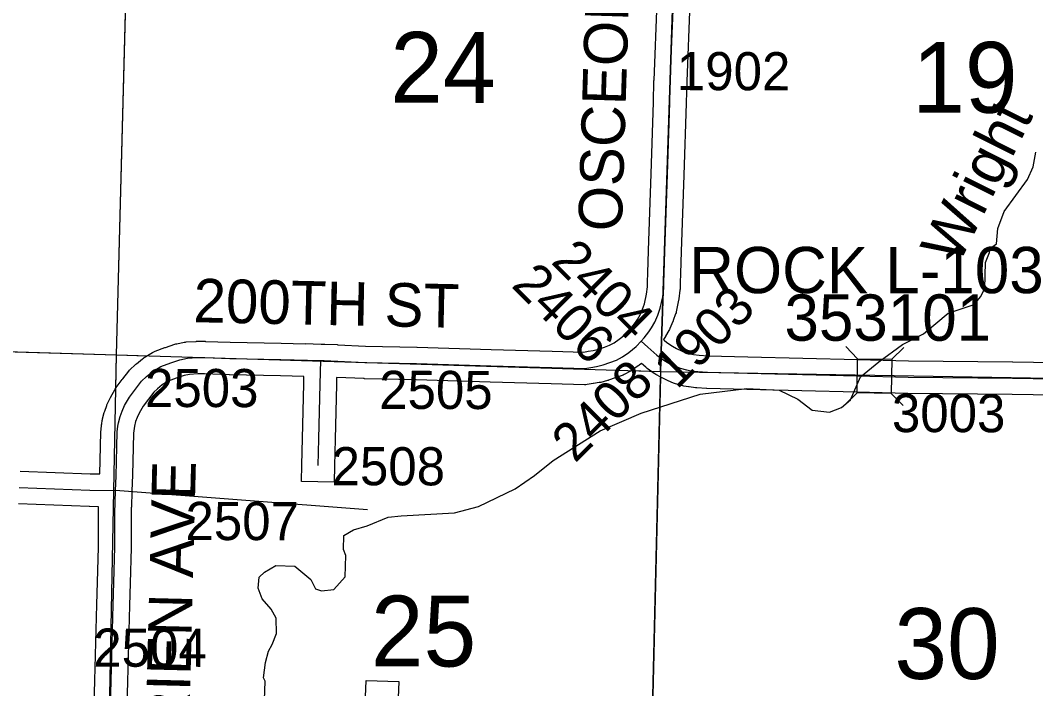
# Model space of a CAD drawing. Extents: x -157.2 to -99.3, y 12.2 to 46.2.
# Drawn here: x -118.065 to -116.201, y 29.552 to 30.779 of the extents above; entities that cross this region are included whole.
import ezdxf

# ---------------------------------------------------------------- set-up
doc = ezdxf.new("R2010")
doc.units = 0
for name, color, linetype in [('tdCoHydroRiver', 7, 'Continuous'), ('tdCoHydroTxtLg', 7, 'Continuous'), ('tdCoSecRdNmbr', 7, 'Continuous'), ('tdCoSecRdTxt', 7, 'Continuous'), ('tdCoSecRteBand', 7, 'Continuous'), ('tdCoSecRteCL', 7, 'Continuous'), ('tdCoSectLine', 7, 'Continuous'), ('tdCoSectLinePart', 7, 'Continuous'), ('tdCoSectNmbr', 7, 'Continuous'), ('tdCoStrucSec', 7, 'Continuous'), ('tdCoStrucSecCoName', 7, 'Continuous'), ('tdCoStrucSecFHWANum', 7, 'Continuous'), ('tdCoSurfConc', 7, 'Continuous'), ('tdCoSurfGravel', 7, 'Continuous'), ('tdCoSurfLNO', 7, 'Continuous'), ('tdCoTwpBndry', 7, 'Continuous'), ('tdCoTwpBndryShd', 7, 'Continuous')]:
    doc.layers.add(name, color=color, linetype=linetype)

msp = doc.modelspace()

# ---------------------------------------------------------------- linework, layer by layer
at = {"layer": 'tdCoHydroRiver'}
for points in [[(-117.5958, 29.7785), (-117.5611, 29.7776), (-117.5318, 29.7531), (-117.5229, 29.7355), (-117.5119, 29.732), (-117.4897, 29.7346), (-117.4686, 29.7577), (-117.4675, 29.7971), (-117.4719, 29.8082), (-117.4713, 29.8335), (-117.4536, 29.844), (-117.4282, 29.8512), (-117.3899, 29.8675), (-117.3661, 29.87), (-117.2681, 29.8753), (-117.2237, 29.8867), (-117.1565, 29.9195), (-117.1211, 29.9438), (-117.0872, 29.9713), (-117.0005, 30.0257), (-116.9255, 30.0584), (-116.8172, 30.0933), (-116.7317, 30.1036), (-116.6719, 30.1004), (-116.6376, 30.0837), (-116.6113, 30.064), (-116.5799, 30.06), (-116.5575, 30.0689), (-116.5414, 30.0826), (-116.5229, 30.1247), (-116.489, 30.1522), (-116.4455, 30.1841), (-116.4071, 30.2036), (-116.3619, 30.2418), (-116.3141, 30.2579), (-116.3027, 30.2718), (-116.2944, 30.2873), (-116.2931, 30.3346), (-116.2863, 30.3534), (-116.2861, 30.3597), (-116.2732, 30.3688), (-116.2709, 30.3971), (-116.259, 30.4283), (-116.2163, 30.4871), (-116.2062, 30.5105), (-116.2008, 30.5372)], [(-117.6168, 29.5313), (-117.6158, 29.566), (-117.6188, 29.5724), (-117.6149, 29.6007), (-117.6096, 29.6211), (-117.603, 29.6335), (-117.5945, 29.6538), (-117.5953, 29.6822), (-117.6043, 29.6983), (-117.6212, 29.7177), (-117.6285, 29.7368), (-117.6264, 29.7572), (-117.6167, 29.7664), (-117.5958, 29.7785)]]:
    msp.add_lwpolyline(points, dxfattribs=at)
at = {"layer": 'tdCoSecRteBand'}
for points in [[(-117.919, 29.9466), (-117.9179, 29.9969), (-117.9179, 29.9969), (-117.9179, 29.997), (-117.9171, 30.0246), (-117.9171, 30.026), (-117.9169, 30.0273), (-117.9157, 30.0377), (-117.9156, 30.0383), (-117.9155, 30.0389), (-117.9146, 30.045), (-117.9143, 30.0464), (-117.914, 30.0477), (-117.911, 30.0593), (-117.9107, 30.0608), (-117.9101, 30.0622), (-117.9064, 30.0723), (-117.906, 30.0735), (-117.9055, 30.0746), (-117.9008, 30.0847), (-117.9002, 30.086), (-117.8995, 30.0872), (-117.8907, 30.1025), (-117.8898, 30.1039), (-117.8889, 30.1052), (-117.8778, 30.1203), (-117.8774, 30.1207), (-117.8771, 30.1211), (-117.8658, 30.1354), (-117.8646, 30.1369), (-117.8632, 30.1383), (-117.8541, 30.1471), (-117.8531, 30.1481), (-117.8519, 30.149), (-117.8406, 30.1581), (-117.8391, 30.1594), (-117.8374, 30.1604), (-117.8223, 30.1695), (-117.8199, 30.171), (-117.8173, 30.172), (-117.7995, 30.1786), (-117.799, 30.1788), (-117.7985, 30.179), (-117.7815, 30.1847), (-117.7797, 30.1853), (-117.7778, 30.1857), (-117.764, 30.1884), (-117.7621, 30.1887), (-117.7603, 30.1889), (-117.7425, 30.1901), (-117.7415, 30.1902), (-117.7404, 30.1902), (-117.7264, 30.1902), (-117.7258, 30.1902), (-117.7252, 30.1901), (-117.6797, 30.1884), (-117.5862, 30.1867), (-117.5861, 30.1867), (-117.586, 30.1867), (-117.5423, 30.1856), (-117.5423, 30.1859), (-117.5125, 30.1849), (-117.5064, 30.1847), (-117.5061, 30.1847), (-117.4826, 30.1841), (-117.4826, 30.1839), (-117.4823, 30.1839), (-117.4824, 30.1837), (-117.4317, 30.1815), (-117.337, 30.1793), (-117.3369, 30.1793), (-117.3368, 30.1793), (-117.2007, 30.1753), (-117.2007, 30.1753), (-117.2007, 30.1753), (-117.0888, 30.1719), (-117.0309, 30.1705), (-117.0226, 30.1718), (-117.0135, 30.1733), (-117.0036, 30.1758), (-116.993, 30.1795), (-116.9834, 30.1831), (-116.9749, 30.1876), (-116.9656, 30.1939), (-116.9555, 30.202), (-116.9474, 30.2108), (-116.9425, 30.2162), (-116.9356, 30.2246), (-116.9321, 30.2304), (-116.9271, 30.2388), (-116.9228, 30.2489), (-116.9193, 30.2588), (-116.9155, 30.2768), (-116.9139, 30.2901), (-116.9137, 30.2989), (-116.9132, 30.316), (-116.9122, 30.3565), (-116.9122, 30.3567), (-116.9122, 30.3569), (-116.9068, 30.4973), (-116.9026, 30.6292), (-116.9019, 30.6685), (-116.9019, 30.6688), (-116.9018, 30.6692), (-116.8959, 30.8135)], [(-116.836, 30.8112), (-116.8419, 30.667), (-116.8426, 30.6279), (-116.8426, 30.6277), (-116.8426, 30.6275), (-116.8468, 30.4953), (-116.8468, 30.4952), (-116.8468, 30.4951), (-116.8522, 30.3548), (-116.8532, 30.3145), (-116.8532, 30.3145), (-116.8532, 30.3145), (-116.8537, 30.2973), (-116.854, 30.2871), (-116.854, 30.2857), (-116.8542, 30.2842), (-116.8562, 30.2682), (-116.8563, 30.267), (-116.8566, 30.2657), (-116.861, 30.2445), (-116.8614, 30.2426), (-116.8621, 30.2407), (-116.8665, 30.2281), (-116.8668, 30.2272), (-116.8672, 30.2264), (-116.8726, 30.2136), (-116.8734, 30.2117), (-116.8745, 30.2099), (-116.8806, 30.1996), (-116.8807, 30.1994), (-116.8808, 30.1992), (-116.8842, 30.1937), (-116.8829, 30.1925), (-116.8829, 30.1925), (-116.8781, 30.1882), (-116.8679, 30.181), (-116.8608, 30.177), (-116.8514, 30.1727), (-116.8437, 30.1693), (-116.8354, 30.1669), (-116.8291, 30.1658), (-116.819, 30.1645), (-116.8027, 30.1636), (-116.7297, 30.1619), (-116.7297, 30.1619), (-116.7296, 30.1619), (-116.5279, 30.1567), (-116.435, 30.1545), (-116.2436, 30.1526), (-116.2435, 30.1526), (-116.2434, 30.1526), (-116.1288, 30.1508)], [(-116.1296, 30.0908), (-116.2442, 30.0926), (-116.4358, 30.0945), (-116.436, 30.0945), (-116.4362, 30.0945), (-116.5294, 30.0968), (-116.5294, 30.0968), (-116.5295, 30.0968), (-116.7312, 30.1019), (-116.8046, 30.1037), (-116.8051, 30.1037), (-116.8056, 30.1037), (-116.8233, 30.1047), (-116.8244, 30.1047), (-116.8254, 30.1049), (-116.8372, 30.1064), (-116.8379, 30.1064), (-116.8386, 30.1066), (-116.8472, 30.108), (-116.8489, 30.1083), (-116.8505, 30.1088), (-116.8624, 30.1123), (-116.8642, 30.1128), (-116.866, 30.1136), (-116.8756, 30.1177), (-116.8758, 30.1178), (-116.876, 30.1179), (-116.8868, 30.1229), (-116.888, 30.1234), (-116.8892, 30.1241), (-116.8988, 30.1295), (-116.9002, 30.1302), (-116.9014, 30.1312), (-116.9143, 30.1403), (-116.9156, 30.1413), (-116.9169, 30.1424), (-116.925, 30.1496), (-116.9291, 30.1463), (-116.93, 30.1456), (-116.9309, 30.145), (-116.9425, 30.1371), (-116.9439, 30.1362), (-116.9453, 30.1354), (-116.9569, 30.1292), (-116.9586, 30.1283), (-116.9605, 30.1276), (-116.9723, 30.1232), (-116.9727, 30.1231), (-116.973, 30.1229), (-116.9851, 30.1187), (-116.9862, 30.1184), (-116.9874, 30.1181), (-116.9997, 30.1148), (-117.0011, 30.1145), (-117.0024, 30.1143), (-117.013, 30.1125), (-117.0131, 30.1125), (-117.0133, 30.1125), (-117.0243, 30.1108), (-117.027, 30.1104), (-117.0297, 30.1104), (-117.0904, 30.1119), (-117.0905, 30.1119), (-117.0905, 30.1119), (-117.2025, 30.1154), (-117.3385, 30.1193), (-117.4334, 30.1215), (-117.4337, 30.1215), (-117.4339, 30.1216), (-117.4844, 30.1237), (-117.4848, 30.1106), (-117.4871, 30.0104), (-117.4871, 30.0103), (-117.4871, 30.0103), (-117.4883, 29.9615), (-117.4891, 29.9315), (-117.5491, 29.9331), (-117.5483, 29.9631), (-117.547, 30.0118), (-117.5448, 30.1121), (-117.5448, 30.1123), (-117.5448, 30.1124), (-117.5444, 30.1256), (-117.5874, 30.1267), (-117.681, 30.1284), (-117.6813, 30.1284), (-117.6816, 30.1285), (-117.7269, 30.1302), (-117.7394, 30.1302), (-117.7542, 30.1291), (-117.7643, 30.1271), (-117.779, 30.1223), (-117.7936, 30.1168), (-117.8045, 30.1101), (-117.8132, 30.1031), (-117.82, 30.0966), (-117.8298, 30.0842), (-117.8396, 30.0709), (-117.8469, 30.0583), (-117.8505, 30.0505), (-117.8533, 30.043), (-117.8555, 30.0342), (-117.8562, 30.03), (-117.8572, 30.0216), (-117.8579, 29.9954), (-117.8591, 29.9449), (-117.859, 29.9449), (-117.8602, 29.9153), (-117.8607, 29.8856), (-117.8614, 29.8856), (-117.8614, 29.885), (-117.8618, 29.8733), (-117.8618, 29.812), (-117.8618, 29.8116), (-117.8618, 29.8112), (-117.8636, 29.7463), (-117.8646, 29.7054), (-117.8646, 29.7054), (-117.8646, 29.7054), (-117.8683, 29.5658), (-117.8683, 29.5658), (-117.8683, 29.5657), (-117.8702, 29.497)], [(-118.0655, 29.9518), (-117.9368, 29.9469), (-117.919, 29.9466)], [(-117.9302, 29.4986), (-117.9282, 29.5674), (-117.9245, 29.7069), (-117.9236, 29.7478), (-117.9236, 29.7479), (-117.9236, 29.7479), (-117.9218, 29.8124), (-117.9218, 29.8738), (-117.9218, 29.8744), (-117.9218, 29.875), (-117.9214, 29.8866), (-117.9381, 29.8869), (-117.9384, 29.8869), (-117.9387, 29.8869), (-118.0682, 29.8918)], [(-117.4313, 29.5374), (-117.4304, 29.5674), (-117.3704, 29.5657), (-117.3713, 29.5357)]]:
    msp.add_lwpolyline(points, dxfattribs=at)
at = {"layer": 'tdCoSecRteCL'}
for points in [[(-116.9253, 30.1905), (-116.9197, 30.1967), (-116.9111, 30.2073), (-116.9064, 30.2149), (-116.9002, 30.2253), (-116.8948, 30.2381), (-116.8904, 30.2507), (-116.8859, 30.2719), (-116.884, 30.2879), (-116.8837, 30.2981), (-116.8832, 30.3153), (-116.8822, 30.3557), (-116.8768, 30.4963), (-116.8726, 30.6285), (-116.8719, 30.6679), (-116.866, 30.8124), (-116.8615, 30.9614), (-116.8573, 31.1118), (-116.8566, 31.1319)], [(-117.5133, 30.1549), (-117.5071, 30.1547), (-117.4327, 30.1515), (-117.3377, 30.1493), (-117.2016, 30.1454), (-117.0896, 30.1419), (-117.029, 30.1404), (-117.0179, 30.1422), (-117.0073, 30.1439), (-116.9949, 30.1471), (-116.9828, 30.1513), (-116.971, 30.1557), (-116.9594, 30.1619), (-116.9478, 30.1698), (-116.9345, 30.1804), (-116.9253, 30.1905)], [(-116.9253, 30.1905), (-116.9134, 30.1795), (-116.8969, 30.1647), (-116.8841, 30.1556), (-116.8744, 30.1502), (-116.8636, 30.1452), (-116.854, 30.1411), (-116.8421, 30.1376), (-116.8335, 30.1361), (-116.8217, 30.1346), (-116.8039, 30.1337), (-116.7304, 30.1319), (-116.5287, 30.1268), (-116.4355, 30.1245), (-116.2439, 30.1226), (-116.1292, 30.1208), (-116.0002, 30.1198), (-115.924, 30.1181)], [(-117.8902, 29.9161), (-117.8891, 29.9429), (-117.8879, 29.9962), (-117.8872, 30.0238), (-117.8859, 30.0341), (-117.8849, 30.0403), (-117.882, 30.0519), (-117.8783, 30.062), (-117.8736, 30.0721), (-117.8647, 30.0874), (-117.8536, 30.1025), (-117.8423, 30.1168), (-117.8331, 30.1256), (-117.8218, 30.1348), (-117.8068, 30.1439), (-117.789, 30.1505), (-117.772, 30.1562), (-117.7582, 30.1589), (-117.7404, 30.1602), (-117.7264, 30.1602), (-117.6805, 30.1584), (-117.5868, 30.1567), (-117.5133, 30.1549)], [(-117.5183, 29.9623), (-117.517, 30.0111), (-117.5148, 30.1114), (-117.5133, 30.1549)], [(-118.0671, 29.9218), (-117.9376, 29.9169), (-117.8902, 29.9161)], [(-117.9075, 29.1661), (-117.9061, 29.2125), (-117.9059, 29.2391), (-117.9056, 29.2788), (-117.9037, 29.3338), (-117.9022, 29.4018), (-117.9002, 29.4978), (-117.8982, 29.5666), (-117.8945, 29.7062), (-117.8936, 29.7471), (-117.8918, 29.812), (-117.8918, 29.8738), (-117.8902, 29.9161)]]:
    msp.add_lwpolyline(points, dxfattribs=at)
at = {"layer": 'tdCoSectLine'}
for points in [[(-117.8882, 30.1653), (-117.8622, 31.1659)], [(-116.8899, 30.1347), (-116.857, 31.1319)], [(-118.8794, 30.1953), (-117.8882, 30.1653)], [(-117.9079, 29.1661), (-117.8882, 30.1653)], [(-117.8882, 30.1653), (-116.8899, 30.1347)], [(-116.8899, 30.1347), (-116.9135, 29.1331)], [(-116.8899, 30.1347), (-115.9244, 30.1181)]]:
    msp.add_lwpolyline(points, dxfattribs=at)
at = {"layer": 'tdCoSectLinePart'}
for points in [[(-117.8882, 30.1653), (-117.8629, 31.1388)], [(-118.1165, 30.1722), (-117.8882, 30.1653)], [(-117.8894, 30.1048), (-117.8882, 30.1653)], [(-117.8882, 30.1653), (-117.8319, 30.1636)], [(-116.9441, 30.1364), (-116.9075, 30.1353)], [(-116.8901, 30.125), (-116.9135, 29.1331)]]:
    msp.add_lwpolyline(points, dxfattribs=at)
at = {"layer": 'tdCoStrucSec'}
for p, q in [((-116.5282, 30.158), (-116.55, 30.1805)), ((-116.4656, 30.1571), (-116.4431, 30.1789)), ((-116.5291, 30.0954), (-116.5515, 30.0736)), ((-116.4665, 30.0945), (-116.4447, 30.0721))]:
    msp.add_line(p, q, dxfattribs=at)
msp.add_lwpolyline([(-116.5282, 30.158), (-116.4656, 30.1571), (-116.4665, 30.0945), (-116.5291, 30.0954)], close=True, dxfattribs=at)
at = {"layer": 'tdCoSurfConc'}
for points in [[(-116.8837, 30.2981), (-116.8832, 30.3153), (-116.8822, 30.3557), (-116.8768, 30.4963), (-116.8726, 30.6285), (-116.8719, 30.6679), (-116.866, 30.8124), (-116.8615, 30.9614), (-116.8573, 31.1118), (-116.8566, 31.1319), (-116.8529, 31.2368), (-116.8504, 31.2923), (-116.8473, 31.379), (-116.8452, 31.4363), (-116.8449, 31.4466), (-116.8391, 31.6114), (-116.8381, 31.6388)], [(-116.9253, 30.1905), (-116.9197, 30.1967), (-116.9111, 30.2073), (-116.9064, 30.2149), (-116.9002, 30.2253), (-116.8948, 30.2381), (-116.8904, 30.2507), (-116.8859, 30.2719), (-116.884, 30.2879), (-116.8837, 30.2981)], [(-117.8902, 29.9161), (-117.8891, 29.9429), (-117.8879, 29.9962), (-117.8872, 30.0238), (-117.8859, 30.0341), (-117.8849, 30.0403), (-117.882, 30.0519), (-117.8783, 30.062), (-117.8736, 30.0721), (-117.8647, 30.0874), (-117.8536, 30.1025), (-117.8423, 30.1168), (-117.8331, 30.1256), (-117.8218, 30.1348), (-117.8068, 30.1439), (-117.789, 30.1505), (-117.772, 30.1562), (-117.7582, 30.1589), (-117.7404, 30.1602), (-117.7264, 30.1602), (-117.6805, 30.1584), (-117.5868, 30.1567), (-117.5133, 30.1549), (-117.5071, 30.1547), (-117.4327, 30.1515), (-117.3377, 30.1493), (-117.2016, 30.1454), (-117.0896, 30.1419), (-117.029, 30.1404), (-117.0179, 30.1422), (-117.0073, 30.1439), (-116.9949, 30.1471), (-116.9828, 30.1513), (-116.971, 30.1557), (-116.9594, 30.1619), (-116.9478, 30.1698), (-116.9345, 30.1804), (-116.9253, 30.1905)], [(-117.9221, 28.6633), (-117.9209, 28.6909), (-117.9185, 28.7801), (-117.9155, 28.9261), (-117.9106, 29.0598), (-117.9075, 29.1661), (-117.9061, 29.2125), (-117.9059, 29.2391), (-117.9056, 29.2788), (-117.9037, 29.3338), (-117.9022, 29.4018), (-117.9002, 29.4978), (-117.8982, 29.5666), (-117.8945, 29.7062), (-117.8936, 29.7471), (-117.8918, 29.812), (-117.8918, 29.8738), (-117.8902, 29.9161)]]:
    msp.add_lwpolyline(points, dxfattribs=at)
at = {"layer": 'tdCoSurfGravel'}
for points in [[(-116.9253, 30.1905), (-116.9134, 30.1795), (-116.8969, 30.1647), (-116.8841, 30.1556), (-116.8744, 30.1502), (-116.8636, 30.1452), (-116.854, 30.1411), (-116.8421, 30.1376)], [(-117.5183, 29.9623), (-117.517, 30.0111), (-117.5148, 30.1114), (-117.5133, 30.1549)], [(-116.8421, 30.1376), (-116.8335, 30.1361), (-116.8217, 30.1346), (-116.8039, 30.1337), (-116.7304, 30.1319), (-116.5287, 30.1268), (-116.4355, 30.1245), (-116.2439, 30.1226), (-116.1292, 30.1208), (-116.0002, 30.1198), (-115.924, 30.1181), (-115.9028, 30.1176), (-115.7876, 30.1129), (-115.667, 30.1088), (-115.6022, 30.1065), (-115.4631, 30.1014), (-115.3181, 30.0962), (-115.1667, 30.0905), (-115.0693, 30.0861), (-114.9832, 30.0836), (-114.9227, 30.0813)], [(-118.0671, 29.9218), (-117.9376, 29.9169), (-117.8902, 29.9161)]]:
    msp.add_lwpolyline(points, dxfattribs=at)
at = {"layer": 'tdCoSurfLNO'}
msp.add_line((-117.4277, 29.8806), (-117.8902, 29.9161), dxfattribs=at)
at = {"layer": 'tdCoTwpBndry'}
msp.add_lwpolyline([(-116.9196, 28.9156), (-116.9135, 29.1331), (-116.8902, 30.1229)], dxfattribs=at)
at = {"layer": 'tdCoTwpBndryShd'}
msp.add_lwpolyline([(-116.7577, 34.3274), (-116.7946, 33.1185), (-116.824, 32.1276), (-116.857, 31.1319), (-116.8899, 30.1347), (-116.9135, 29.1331), (-116.9417, 28.1357), (-116.9699, 27.1621), (-117.002, 26.1611), (-117.0437, 25.1582), (-117.0647, 24.1645), (-117.0933, 23.1631), (-117.128, 22.1568), (-117.146, 21.1585), (-117.1595, 20.1681), (-117.1897, 19.1768), (-117.2244, 18.1722), (-117.258, 17.1659), (-117.2934, 16.1724)], dxfattribs=at)

# ---------------------------------------------------------------- texts
at = {"layer": 'tdCoHydroTxtLg'}
msp.add_text('Wright', height=0.08, rotation=63.4192, dxfattribs=at).set_placement((-116.3435, 30.328))
at = {"layer": 'tdCoSecRdNmbr'}
for s, rotation, p in [('1902', 359.9105, (-116.8599, 30.6512)), ('2404', 314.9109, (-117.0928, 30.3347)), ('2406', 314.9109, (-117.1653, 30.2914)), ('1903', 44.9114, (-116.8598, 30.1005)), ('2503', 359.9098, (-117.8361, 30.0696)), ('2505', 359.9101, (-117.4063, 30.0661)), ('2408', 44.9112, (-117.0466, 29.9653)), ('3003', 359.9108, (-116.4652, 30.0235)), ('2508', 359.9101, (-117.4937, 29.926)), ('2507', 359.8897, (-117.7619, 29.8254)), ('2504', 359.9098, (-117.9311, 29.5929))]:
    msp.add_text(s, height=0.07, rotation=rotation, dxfattribs=at).set_placement(p)
at = {"layer": 'tdCoSecRdTxt'}
for s, rotation, p in [('OSCEOLA AVE', 88.2273, (-116.9611, 30.3911)), ('200TH ST', 358.7677, (-117.7478, 30.2253)), ("O'BRIEN AVE", 88.5559, (-117.7596, 29.2952))]:
    msp.add_text(s, height=0.08, rotation=rotation, dxfattribs=at).set_placement(p)
at = {"layer": 'tdCoSectNmbr'}
for s, rotation, p in [('24', 359.91, (-117.386, 30.6281)), ('19', 359.9108, (-116.428, 30.6099)), ('25', 359.9101, (-117.4216, 29.5934)), ('30', 359.9108, (-116.4607, 29.5705))]:
    msp.add_text(s, height=0.13, rotation=rotation, dxfattribs=at).set_placement(p)
at = {"layer": 'tdCoStrucSecCoName'}
msp.add_text('ROCK L-103', height=0.085, dxfattribs=at).set_placement((-116.8372, 30.2785))
at = {"layer": 'tdCoStrucSecFHWANum'}
msp.add_text('353101', height=0.085, dxfattribs=at).set_placement((-116.6624, 30.1912))

doc.saveas('drawing.dxf')
